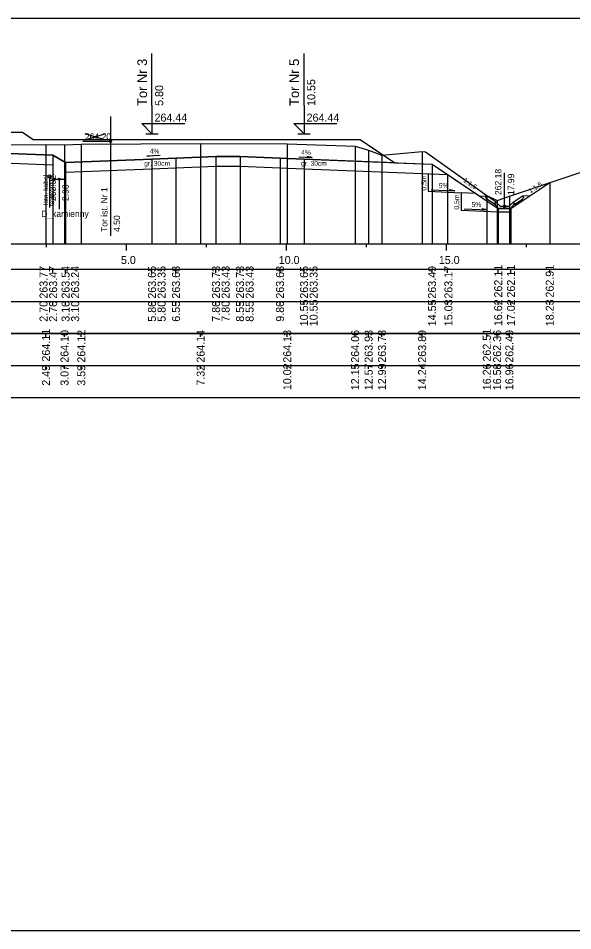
# Model space of a CAD drawing. Extents: x 6516023 to 6560129, y 5513077 to 5529206.
# Drawn here: x 6520601.61 to 6520618.93, y 5514518.16 to 5514546.66 of the extents above; entities that cross this region are included whole.
import ezdxf

# ---------------------------------------------------------------- set-up
doc = ezdxf.new("R2010")
doc.units = 0
for name, color, linetype in [('IR_default', 7, 'Continuous'), ('TOR_PRZEK_P-kable', 7, 'Continuous'), ('TOR_PRZEK_P-komponent', 7, 'Continuous'), ('TOR_PRZEK_P-odwodnienie', 7, 'Continuous'), ('TOR_PRZEK_P-opisy', 7, 'Continuous'), ('TOR_PRZEK_P-schodkowanie+wymiana', 7, 'Continuous'), ('TOR_PRZEK_P-tabelka istniejace', 7, 'Continuous'), ('TOR_PRZEK_P-tabelka projektowane', 7, 'Continuous'), ('TOR_PRZEK_P-teren istniejacy', 7, 'Continuous'), ('TOR_PRZEK_P-tory istniejace', 7, 'Continuous'), ('TOR_PRZEK_P-tory projektowane', 7, 'Continuous'), ('TOR_PRZEK_P-uklad odniesienia', 7, 'Continuous'), ('TOR_PRZEK_P-warstwa ochronna I', 7, 'Continuous'), ('TOR_PRZEK_P-warstwa ochronna II', 7, 'Continuous'), ('TOR_PS_T-skarpy projektowane', 7, 'Continuous'), ('TOR_RAMKI-ramka+tabelka 1', 7, 'Continuous')]:
    doc.layers.add(name, color=color, linetype=linetype)

msp = doc.modelspace()

# ---------------------------------------------------------------- linework, layer by layer
at = {"layer": 'IR_default'}
msp.add_lwpolyline([(6520600.882, 5514543.097), (6520601.738, 5514543.097), (6520602.081, 5514542.868), (6520604.038, 5514542.868), (6520606.682, 5514542.868), (6520607.538, 5514542.868), (6520607.844, 5514542.868), (6520608.788, 5514542.868), (6520611.432, 5514542.868), (6520612.288, 5514542.868), (6520612.554, 5514542.691), (6520613.373, 5514542.145), (6520614.253, 5514542.11), (6520614.538, 5514542.098), (6520614.695, 5514541.994), (6520616.604, 5514540.714), (6520617.004, 5514540.714), (6520618.214, 5514541.521)], dxfattribs=at)
at = {"layer": 'TOR_PRZEK_P-kable'}
msp.add_line((6520602.587, 5514541.715), (6520602.587, 5514540.742), dxfattribs=at)
msp.add_circle((6520602.587, 5514541.715), 0.05, dxfattribs=at)
at = {"layer": 'TOR_PRZEK_P-komponent'}
msp.add_lwpolyline([(6520598.238, 5514543.097), (6520601.738, 5514543.097), (6520602.081, 5514542.868), (6520604.038, 5514542.868), (6520607.538, 5514542.868), (6520608.788, 5514542.868), (6520612.288, 5514542.868), (6520613.373, 5514542.145), (6520610.538, 5514542.258), (6520609.788, 5514542.288), (6520608.538, 5514542.338), (6520607.788, 5514542.338), (6520606.538, 5514542.288), (6520605.788, 5514542.258), (6520603.088, 5514542.15), (6520602.688, 5514542.381), (6520599.988, 5514542.489)], dxfattribs=at)
at = {"layer": 'TOR_PRZEK_P-odwodnienie'}
for p, q in [((6520616.804, 5514540.784), (6520616.804, 5514541.828)), ((6520602.888, 5514541.631), (6520602.888, 5514540.693)), ((6520616.539, 5514540.91), (6520616.259, 5514541.097)), ((6520617.069, 5514540.91), (6520617.349, 5514541.097)), ((6520616.495, 5514540.844), (6520616.234, 5514541.018)), ((6520616.506, 5514540.86), (6520616.495, 5514540.844)), ((6520616.496, 5514540.879), (6520616.544, 5514540.903)), ((6520616.539, 5514540.91), (6520616.531, 5514540.898)), ((6520616.664, 5514540.784), (6520616.544, 5514540.903)), ((6520616.944, 5514540.784), (6520617.064, 5514540.903)), ((6520617.064, 5514540.903), (6520617.111, 5514540.879)), ((6520617.069, 5514540.91), (6520617.077, 5514540.898)), ((6520617.102, 5514540.86), (6520617.113, 5514540.844)), ((6520617.113, 5514540.844), (6520617.374, 5514541.018)), ((6520616.614, 5514540.714), (6520616.994, 5514540.714)), ((6520616.664, 5514540.784), (6520616.944, 5514540.784))]:
    msp.add_line(p, q, dxfattribs=at)
for points in [[(6520602.688, 5514542.381), (6520602.688, 5514541.631), (6520603.088, 5514541.631), (6520603.088, 5514542.15)], [(6520616.013, 5514541.109), (6520616.259, 5514541.097)], [(6520616.209, 5514541.071), (6520616.259, 5514541.097)], [(6520617.595, 5514541.109), (6520617.349, 5514541.097)], [(6520617.399, 5514541.071), (6520617.349, 5514541.097)], [(6520616.209, 5514541.071), (6520616.234, 5514541.018)], [(6520616.531, 5514540.898), (6520616.496, 5514540.879)], [(6520616.544, 5514540.784), (6520616.496, 5514540.879)], [(6520616.496, 5514540.879), (6520616.506, 5514540.86)], [(6520617.064, 5514540.784), (6520617.111, 5514540.879)], [(6520617.077, 5514540.898), (6520617.112, 5514540.879)], [(6520617.112, 5514540.879), (6520617.102, 5514540.86)], [(6520617.399, 5514541.071), (6520617.374, 5514541.018)], [(6520616.614, 5514540.714), (6520616.544, 5514540.784)], [(6520617.004, 5514540.714), (6520616.604, 5514540.714), (6520616.604, 5514540.614), (6520617.004, 5514540.614), (6520617.004, 5514540.714)], [(6520616.994, 5514540.714), (6520617.064, 5514540.784)]]:
    msp.add_lwpolyline(points, dxfattribs=at)
for centre, radius in [((6520602.888, 5514541.631), 0.03), ((6520616.804, 5514540.784), 0.035)]:
    msp.add_circle(centre, radius, dxfattribs=at)
at = {"layer": 'TOR_PRZEK_P-opisy'}
for points in [[(6520606.042, 5514542.365), (6520605.624, 5514542.346), (6520605.792, 5514542.374)], [(6520610.371, 5514542.325), (6520610.789, 5514542.306), (6520610.621, 5514542.334)]]:
    msp.add_lwpolyline(points, dxfattribs=at)
at = {"layer": 'TOR_PRZEK_P-schodkowanie+wymiana'}
for p, q in [((6520614.42, 5514541.801), (6520614.42, 5514541.258)), ((6520614.42, 5514541.258), (6520615.443, 5514541.207)), ((6520615.443, 5514541.207), (6520615.443, 5514540.664)), ((6520615.912, 5514541.178), (6520615.443, 5514541.207)), ((6520615.443, 5514540.664), (6520616.604, 5514540.606))]:
    msp.add_line(p, q, dxfattribs=at)
at = {"layer": 'TOR_PRZEK_P-tabelka istniejace'}
for p, q in [((6520602.477, 5514536.706), (6520602.477, 5514536.806)), ((6520603.056, 5514536.706), (6520603.056, 5514536.806)), ((6520603.58, 5514536.706), (6520603.58, 5514536.806)), ((6520607.308, 5514536.706), (6520607.308, 5514536.806)), ((6520610.013, 5514536.706), (6520610.013, 5514536.806)), ((6520612.135, 5514536.706), (6520612.135, 5514536.806)), ((6520612.556, 5514536.706), (6520612.556, 5514536.806)), ((6520612.974, 5514536.706), (6520612.974, 5514536.806)), ((6520614.228, 5514536.706), (6520614.228, 5514536.806)), ((6520616.249, 5514536.706), (6520616.249, 5514536.806)), ((6520616.571, 5514536.706), (6520616.571, 5514536.806)), ((6520616.953, 5514536.706), (6520616.953, 5514536.806)), ((6520549.163, 5514535.806), (6520642.963, 5514535.806)), ((6520602.477, 5514535.706), (6520602.477, 5514535.806)), ((6520603.056, 5514535.706), (6520603.056, 5514535.806)), ((6520603.58, 5514535.706), (6520603.58, 5514535.806)), ((6520607.308, 5514535.706), (6520607.308, 5514535.806)), ((6520610.013, 5514535.706), (6520610.013, 5514535.806)), ((6520612.135, 5514535.706), (6520612.135, 5514535.806)), ((6520612.556, 5514535.706), (6520612.556, 5514535.806)), ((6520612.974, 5514535.706), (6520612.974, 5514535.806)), ((6520614.228, 5514535.706), (6520614.228, 5514535.806)), ((6520616.249, 5514535.706), (6520616.249, 5514535.806)), ((6520616.571, 5514535.706), (6520616.571, 5514535.806)), ((6520616.953, 5514535.706), (6520616.953, 5514535.806))]:
    msp.add_line(p, q, dxfattribs=at)
for points in [[(6520602.477, 5514542.718), (6520602.477, 5514539.806), (6520602.477, 5514539.676), (6520602.477, 5514539.606)], [(6520603.056, 5514542.707), (6520603.056, 5514539.806), (6520603.056, 5514539.676), (6520603.056, 5514539.606)], [(6520603.58, 5514542.723), (6520603.58, 5514539.806), (6520603.58, 5514539.676), (6520603.58, 5514539.606)], [(6520607.308, 5514542.741), (6520607.308, 5514539.806), (6520607.308, 5514539.676), (6520607.308, 5514539.606)], [(6520610.013, 5514542.734), (6520610.013, 5514539.806), (6520610.013, 5514539.676), (6520610.013, 5514539.606)], [(6520612.135, 5514542.664), (6520612.135, 5514539.806), (6520612.135, 5514539.676), (6520612.135, 5514539.606)], [(6520612.556, 5514542.535), (6520612.556, 5514539.806), (6520612.556, 5514539.676), (6520612.556, 5514539.606)], [(6520612.974, 5514542.382), (6520612.974, 5514539.806), (6520612.974, 5514539.676), (6520612.974, 5514539.606)], [(6520614.228, 5514542.499), (6520614.228, 5514539.806), (6520614.228, 5514539.676), (6520614.228, 5514539.606)], [(6520616.249, 5514541.117), (6520616.249, 5514539.806), (6520616.249, 5514539.676), (6520616.249, 5514539.606)], [(6520616.953, 5514541.101), (6520616.953, 5514539.806), (6520616.953, 5514539.676), (6520616.953, 5514539.606)], [(6520616.571, 5514540.965), (6520616.571, 5514539.806), (6520616.571, 5514539.676), (6520616.571, 5514539.606)]]:
    msp.add_lwpolyline(points, dxfattribs=at)
msp.add_lwpolyline([(6520549.163, 5514536.806), (6520549.163, 5514534.806), (6520642.963, 5514534.806), (6520642.963, 5514536.806)], close=True, dxfattribs=at)
at = {"layer": 'TOR_PRZEK_P-tabelka projektowane'}
for p, q in [((6520602.688, 5514538.706), (6520602.688, 5514538.806)), ((6520602.688, 5514538.706), (6520602.688, 5514538.806)), ((6520603.088, 5514538.706), (6520603.088, 5514538.806)), ((6520603.088, 5514538.706), (6520603.088, 5514538.806)), ((6520605.788, 5514538.706), (6520605.788, 5514538.806)), ((6520605.788, 5514538.706), (6520605.788, 5514538.806)), ((6520606.538, 5514538.706), (6520606.538, 5514538.806)), ((6520607.788, 5514538.706), (6520607.788, 5514538.806)), ((6520607.788, 5514538.706), (6520607.788, 5514538.806)), ((6520608.538, 5514538.706), (6520608.538, 5514538.806)), ((6520608.538, 5514538.706), (6520608.538, 5514538.806)), ((6520609.788, 5514538.706), (6520609.788, 5514538.806)), ((6520610.538, 5514538.706), (6520610.538, 5514538.806)), ((6520610.538, 5514538.706), (6520610.538, 5514538.806)), ((6520614.538, 5514538.706), (6520614.538, 5514538.806)), ((6520615.021, 5514538.706), (6520615.021, 5514538.806)), ((6520616.604, 5514538.706), (6520616.604, 5514538.806)), ((6520617.004, 5514538.706), (6520617.004, 5514538.806)), ((6520618.214, 5514538.706), (6520618.214, 5514538.806)), ((6520549.163, 5514537.806), (6520642.963, 5514537.806)), ((6520602.688, 5514537.706), (6520602.688, 5514537.806)), ((6520602.688, 5514537.706), (6520602.688, 5514537.806)), ((6520603.088, 5514537.706), (6520603.088, 5514537.806)), ((6520603.088, 5514537.706), (6520603.088, 5514537.806)), ((6520605.788, 5514537.706), (6520605.788, 5514537.806)), ((6520605.788, 5514537.706), (6520605.788, 5514537.806)), ((6520606.538, 5514537.706), (6520606.538, 5514537.806)), ((6520607.788, 5514537.706), (6520607.788, 5514537.806)), ((6520607.788, 5514537.706), (6520607.788, 5514537.806)), ((6520608.538, 5514537.706), (6520608.538, 5514537.806)), ((6520608.538, 5514537.706), (6520608.538, 5514537.806)), ((6520609.788, 5514537.706), (6520609.788, 5514537.806)), ((6520610.538, 5514537.706), (6520610.538, 5514537.806)), ((6520610.538, 5514537.706), (6520610.538, 5514537.806)), ((6520614.538, 5514537.706), (6520614.538, 5514537.806)), ((6520615.021, 5514537.706), (6520615.021, 5514537.806)), ((6520616.604, 5514537.706), (6520616.604, 5514537.806)), ((6520617.004, 5514537.706), (6520617.004, 5514537.806)), ((6520618.214, 5514537.706), (6520618.214, 5514537.806))]:
    msp.add_line(p, q, dxfattribs=at)
for points in [[(6520602.688, 5514542.381), (6520602.688, 5514539.806), (6520602.688, 5514539.676), (6520602.688, 5514539.606)], [(6520605.788, 5514542.258), (6520605.788, 5514539.806), (6520605.788, 5514539.676), (6520605.788, 5514539.606)], [(6520606.538, 5514542.288), (6520606.538, 5514539.806), (6520606.538, 5514539.676), (6520606.538, 5514539.606)], [(6520607.788, 5514542.338), (6520607.788, 5514539.806), (6520607.788, 5514539.676), (6520607.788, 5514539.606)], [(6520608.538, 5514542.338), (6520608.538, 5514539.806), (6520608.538, 5514539.676), (6520608.538, 5514539.606)], [(6520609.788, 5514542.288), (6520609.788, 5514539.806), (6520609.788, 5514539.676), (6520609.788, 5514539.606)], [(6520610.538, 5514542.258), (6520610.538, 5514539.806), (6520610.538, 5514539.676), (6520610.538, 5514539.606)], [(6520602.688, 5514542.081), (6520602.688, 5514539.806), (6520602.688, 5514539.676), (6520602.688, 5514539.606)], [(6520603.088, 5514542.15), (6520603.088, 5514539.806), (6520603.088, 5514539.676), (6520603.088, 5514539.606)], [(6520605.788, 5514541.958), (6520605.788, 5514539.806), (6520605.788, 5514539.676), (6520605.788, 5514539.606)], [(6520607.788, 5514542.038), (6520607.788, 5514539.806), (6520607.788, 5514539.676), (6520607.788, 5514539.606)], [(6520608.538, 5514542.038), (6520608.538, 5514539.806), (6520608.538, 5514539.676), (6520608.538, 5514539.606)], [(6520610.538, 5514541.956), (6520610.538, 5514539.806), (6520610.538, 5514539.676), (6520610.538, 5514539.606)], [(6520614.538, 5514542.098), (6520614.538, 5514539.806), (6520614.538, 5514539.676), (6520614.538, 5514539.606)], [(6520603.088, 5514541.85), (6520603.088, 5514539.806), (6520603.088, 5514539.676), (6520603.088, 5514539.606)], [(6520615.021, 5514541.777), (6520615.021, 5514539.806), (6520615.021, 5514539.676), (6520615.021, 5514539.606)], [(6520618.214, 5514541.521), (6520618.214, 5514539.806), (6520618.214, 5514539.676), (6520618.214, 5514539.606)], [(6520616.604, 5514540.714), (6520616.604, 5514539.806), (6520616.604, 5514539.676), (6520616.604, 5514539.606)], [(6520617.004, 5514540.714), (6520617.004, 5514539.806), (6520617.004, 5514539.676), (6520617.004, 5514539.606)]]:
    msp.add_lwpolyline(points, dxfattribs=at)
msp.add_lwpolyline([(6520549.163, 5514538.806), (6520549.163, 5514536.806), (6520642.963, 5514536.806), (6520642.963, 5514538.806)], close=True, dxfattribs=at)
at = {"layer": 'TOR_PRZEK_P-teren istniejacy'}
msp.add_lwpolyline([(6520599.532, 5514542.707), (6520602.477, 5514542.718), (6520603.056, 5514542.707), (6520603.58, 5514542.723), (6520607.308, 5514542.741), (6520610.013, 5514542.734), (6520612.135, 5514542.664), (6520612.556, 5514542.535), (6520612.974, 5514542.382), (6520614.228, 5514542.499), (6520614.333, 5514542.483), (6520616.249, 5514541.117), (6520616.571, 5514540.965), (6520616.953, 5514541.101), (6520620.06, 5514542.136)], dxfattribs=at)
at = {"layer": 'TOR_PRZEK_P-tory istniejace'}
for p, q in [((6520604.491, 5514543.585), (6520604.491, 5514539.865)), ((6520604.492, 5514542.81), (6520603.626, 5514542.81)), ((6520603.692, 5514542.857), (6520604.344, 5514543.06)), ((6520603.692, 5514543.06), (6520604.344, 5514542.857))]:
    msp.add_line(p, q, dxfattribs=at)
msp.add_circle((6520604.492, 5514542.81), 0.035, dxfattribs=at)
at = {"layer": 'TOR_PRZEK_P-tory projektowane'}
for p, q in [((6520605.788, 5514543.926), (6520605.788, 5514545.558)), ((6520610.538, 5514543.926), (6520610.538, 5514545.558)), ((6520605.788, 5514543.926), (6520605.788, 5514543.048)), ((6520610.538, 5514543.926), (6520610.538, 5514543.048)), ((6520605.788, 5514543.048), (6520605.469, 5514543.368)), ((6520605.469, 5514543.368), (6520606.813, 5514543.368)), ((6520610.538, 5514543.048), (6520610.219, 5514543.368)), ((6520610.219, 5514543.368), (6520611.563, 5514543.368)), ((6520605.596, 5514543.048), (6520605.98, 5514543.048)), ((6520610.346, 5514543.048), (6520610.73, 5514543.048))]:
    msp.add_line(p, q, dxfattribs=at)
at = {"layer": 'TOR_PRZEK_P-uklad odniesienia'}
for p, q in [((6520552.963, 5514539.606), (6520642.963, 5514539.606)), ((6520602.488, 5514539.506), (6520602.488, 5514539.606)), ((6520604.988, 5514539.406), (6520604.988, 5514539.606)), ((6520607.488, 5514539.506), (6520607.488, 5514539.606)), ((6520609.988, 5514539.406), (6520609.988, 5514539.606)), ((6520612.488, 5514539.506), (6520612.488, 5514539.606)), ((6520614.988, 5514539.406), (6520614.988, 5514539.606)), ((6520617.488, 5514539.506), (6520617.488, 5514539.606))]:
    msp.add_line(p, q, dxfattribs=at)
at = {"layer": 'TOR_PRZEK_P-warstwa ochronna I'}
for points in [[(6520590.959, 5514541.985), (6520595.938, 5514542.184), (6520598.018, 5514542.267), (6520602.688, 5514542.081)], [(6520603.088, 5514541.85), (6520605.788, 5514541.958), (6520607.788, 5514542.038), (6520608.538, 5514542.038), (6520610.538, 5514541.956), (6520615.021, 5514541.777)]]:
    msp.add_lwpolyline(points, dxfattribs=at)
at = {"layer": 'TOR_PRZEK_P-warstwa ochronna II'}
msp.add_lwpolyline([(6520587.352, 5514542.47), (6520588.926, 5514540.896), (6520589.326, 5514540.896), (6520590.481, 5514541.666), (6520591.438, 5514542.304), (6520595.938, 5514542.484), (6520596.688, 5514542.514), (6520598.018, 5514542.567), (6520599.238, 5514542.519), (6520599.988, 5514542.489), (6520602.688, 5514542.381), (6520603.088, 5514542.15), (6520605.788, 5514542.258), (6520606.538, 5514542.288), (6520607.788, 5514542.338), (6520608.538, 5514542.338), (6520609.788, 5514542.288), (6520610.538, 5514542.258), (6520614.538, 5514542.098), (6520616.604, 5514540.714), (6520617.004, 5514540.714), (6520618.214, 5514541.521)], dxfattribs=at)
at = {"layer": 'TOR_PS_T-skarpy projektowane'}
for points in [[(6520614.513, 5514541.302), (6520615.248, 5514541.263), (6520615.075, 5514541.293)], [(6520615.536, 5514540.708), (6520616.271, 5514540.668), (6520616.098, 5514540.699)]]:
    msp.add_lwpolyline(points, dxfattribs=at)
at = {"layer": 'TOR_RAMKI-ramka+tabelka 1'}
msp.add_lwpolyline([(6520449.513, 5514546.656), (6520697.013, 5514546.656), (6520697.013, 5514518.156), (6520449.513, 5514518.156)], close=True, dxfattribs=at)

# ---------------------------------------------------------------- texts
at = {"layer": 'TOR_PRZEK_P-kable'}
for s, height, p in [('Istn. kabel', 0.14999, (6520602.542, 5514540.818)), ('telekomun.', 0.15, (6520602.736, 5514540.79))]:
    msp.add_text(s, height=height, rotation=90.0511, dxfattribs=at).set_placement(p)
at = {"layer": 'TOR_PRZEK_P-odwodnienie'}
for s, rotation, p in [('263.02', 90, (6520602.788, 5514540.946)), ('262.18', 90, (6520616.704, 5514541.134)), ('17.99', 90, (6520617.104, 5514541.134)), ('2.90', 90, (6520603.188, 5514540.946)), ('D_kamienny', 360, (6520602.326, 5514540.451))]:
    msp.add_text(s, height=0.2, rotation=rotation, dxfattribs=at).set_placement(p)
at = {"layer": 'TOR_PRZEK_P-opisy'}
for s, rotation, p in [('4%', 0.1515, (6520605.719, 5514542.43)), ('4%', 359.8485, (6520610.45, 5514542.391)), ('1:1,5', 325.9299, (6520615.498, 5514541.559)), ('1:1,5', 34.0701, (6520617.614, 5514541.181))]:
    msp.add_text(s, height=0.15, rotation=rotation, dxfattribs=at).set_placement(p)
at = {"layer": 'TOR_PRZEK_P-schodkowanie+wymiana'}
for p in [(6520614.362, 5514541.274), (6520615.385, 5514540.679)]:
    msp.add_text('0,5m', height=0.1545, rotation=90, dxfattribs=at).set_placement(p)
at = {"layer": 'TOR_PRZEK_P-tabelka istniejace'}
for s, p in [('264.11', (6520602.602, 5514535.933)), ('264.10', (6520603.181, 5514535.898)), ('264.12', (6520603.705, 5514535.9)), ('264.14', (6520607.433, 5514535.899)), ('264.13', (6520610.138, 5514535.898)), ('264.06', (6520612.26, 5514535.898)), ('263.93', (6520612.681, 5514535.898)), ('263.78', (6520613.099, 5514535.898)), ('263.89', (6520614.353, 5514535.898)), ('262.51', (6520616.374, 5514535.933)), ('262.36', (6520616.696, 5514535.898)), ('262.49', (6520617.078, 5514535.898)), ('2.49', (6520602.602, 5514535.178)), ('3.07', (6520603.181, 5514535.178)), ('3.59', (6520603.705, 5514535.178)), ('7.32', (6520607.433, 5514535.18)), ('10.02', (6520610.138, 5514535.04)), ('12.15', (6520612.26, 5514535.037)), ('12.57', (6520612.681, 5514535.038)), ('12.99', (6520613.099, 5514535.038)), ('14.24', (6520614.353, 5514535.039)), ('16.26', (6520616.374, 5514535.038)), ('16.58', (6520616.696, 5514535.038)), ('16.96', (6520617.078, 5514535.038))]:
    msp.add_text(s, height=0.25, rotation=90, dxfattribs=at).set_placement(p)
at = {"layer": 'TOR_PRZEK_P-tabelka projektowane'}
for s, p in [('263.77', (6520602.525, 5514537.898)), ('263.47', (6520602.825, 5514537.898)), ('263.54', (6520603.213, 5514537.899)), ('263.24', (6520603.513, 5514537.899)), ('263.65', (6520605.913, 5514537.897)), ('263.35', (6520606.213, 5514537.897)), ('263.68', (6520606.663, 5514537.898)), ('263.73', (6520607.913, 5514537.898)), ('263.43', (6520608.213, 5514537.898)), ('263.73', (6520608.663, 5514537.898)), ('263.43', (6520608.963, 5514537.898)), ('263.68', (6520609.913, 5514537.898)), ('263.65', (6520610.663, 5514537.897)), ('263.35', (6520610.963, 5514537.897)), ('263.49', (6520614.663, 5514537.898)), ('263.17', (6520615.174, 5514537.898)), ('262.11', (6520616.729, 5514537.933)), ('262.11', (6520617.129, 5514537.933)), ('262.91', (6520618.339, 5514537.933)), ('2.70', (6520602.525, 5514537.178)), ('2.70', (6520602.825, 5514537.178)), ('3.10', (6520603.213, 5514537.178)), ('3.10', (6520603.513, 5514537.178)), ('5.80', (6520605.913, 5514537.178)), ('5.80', (6520606.213, 5514537.178)), ('6.55', (6520606.663, 5514537.177)), ('7.80', (6520607.913, 5514537.178)), ('7.80', (6520608.213, 5514537.178)), ('8.55', (6520608.663, 5514537.177)), ('8.55', (6520608.963, 5514537.177)), ('9.80', (6520609.913, 5514537.178)), ('10.55', (6520610.663, 5514537.037)), ('10.55', (6520610.963, 5514537.037)), ('14.55', (6520614.663, 5514537.037)), ('15.03', (6520615.174, 5514537.038)), ('16.62', (6520616.729, 5514537.04)), ('17.02', (6520617.129, 5514537.04)), ('18.23', (6520618.339, 5514537.038))]:
    msp.add_text(s, height=0.25, rotation=90, dxfattribs=at).set_placement(p)
at = {"layer": 'TOR_PRZEK_P-tory istniejace'}
msp.add_text('264.20', height=0.2, dxfattribs=at).set_placement((6520603.692, 5514542.86))
for s, rotation, p in [('Tor ist. Nr 1', 90.0511, (6520604.398, 5514539.98)), ('4.50', 90, (6520604.792, 5514539.98))]:
    msp.add_text(s, height=0.2, rotation=rotation, dxfattribs=at).set_placement(p)
at = {"layer": 'TOR_PRZEK_P-tory projektowane'}
for s, height, p in [('Tor Nr 3', 0.3, (6520605.633, 5514543.92)), ('Tor Nr 5', 0.3, (6520610.383, 5514543.92)), ('5.80', 0.25, (6520606.138, 5514543.918)), ('10.55', 0.25, (6520610.888, 5514543.918))]:
    msp.add_text(s, height=height, rotation=90, dxfattribs=at).set_placement(p)
for p in [(6520605.868, 5514543.428), (6520610.618, 5514543.428)]:
    msp.add_text('264.44', height=0.25, dxfattribs=at).set_placement(p)
at = {"layer": 'TOR_PRZEK_P-uklad odniesienia'}
for s, p in [('5.0', (6520604.819, 5514538.981)), ('10.0', (6520609.749, 5514538.981)), ('15.0', (6520614.749, 5514538.981))]:
    msp.add_text(s, height=0.25, dxfattribs=at).set_placement(p)
at = {"layer": 'TOR_PRZEK_P-warstwa ochronna I'}
for p in [(6520605.546, 5514542.048), (6520610.444, 5514542.048)]:
    msp.add_text('gr. 30cm', height=0.15, dxfattribs=at).set_placement(p)
at = {"layer": 'TOR_PS_T-skarpy projektowane'}
for p in [(6520614.745, 5514541.354), (6520615.768, 5514540.76)]:
    msp.add_text('5%', height=0.1545, dxfattribs=at).set_placement(p)

doc.saveas('drawing.dxf')
